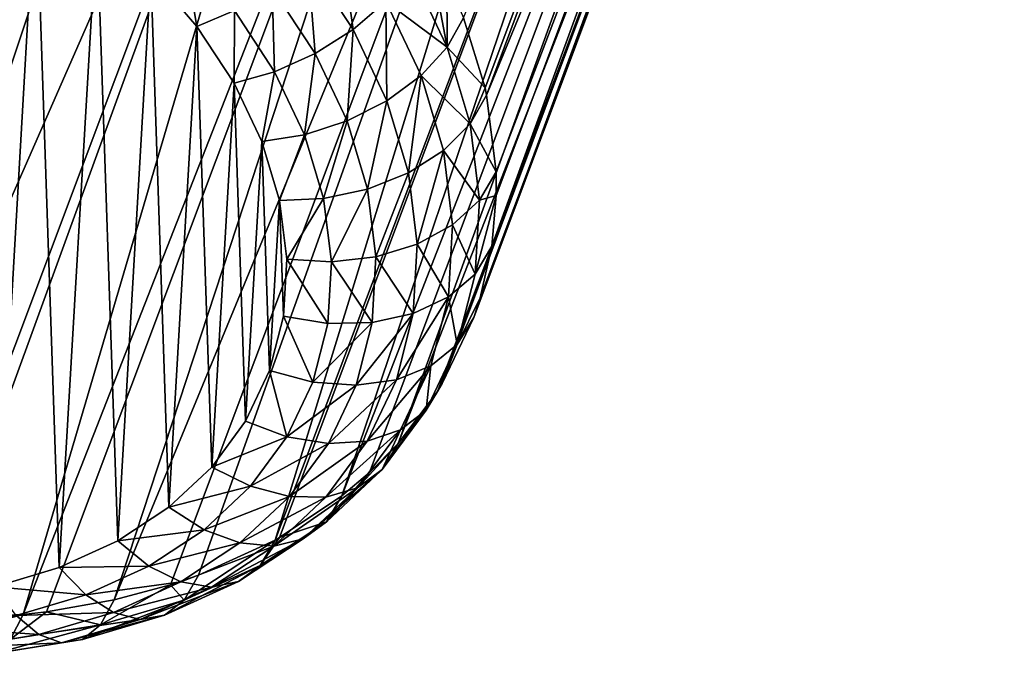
# Model space of a CAD drawing. Header units: millimetres. Extents: x 0 to 1220, y 0 to 506.
# Tile 278 of 308: x 1026 to 1054, y 395 to 414. Entities that reach past the tile are written whole.
import ezdxf

# ---------------------------------------------------------------- set-up
doc = ezdxf.new("R2010")
doc.units = ezdxf.units.MM
doc.header["$LTSCALE"] = 25.4
doc.layers.get('0').update_dxf_attribs({"true_color": 0xff5454})

# ---------------------------------------------------------------- blocks, each defined once
blk = doc.blocks.new('TWIG-VI-9138.STL')
at = {"color": 0}
mesh = blk.add_polyface(dxfattribs=at)
corners = [(480.874, 466.188, 605.976), (466.131, 426.932, 563.063), (465.507, 428.964, 561.419)]
mesh.append_faces([[corners[k] for k in face] for face in [(0, 1, 2)]], dxfattribs={"color": 0})
mesh = blk.add_polyface(dxfattribs=at)
corners = [(480.874, 466.188, 605.976), (466.177, 426.722, 563.239), (466.131, 426.932, 563.063)]
mesh.append_faces([[corners[k] for k in face] for face in [(0, 1, 2)]], dxfattribs={"color": 0})
mesh = blk.add_polyface(dxfattribs=at)
corners = [(480.874, 466.188, 605.976), (481.199, 463.069, 608.718), (466.177, 426.722, 563.239)]
mesh.append_faces([[corners[k] for k in face] for face in [(0, 1, 2)]], dxfattribs={"color": 0})
mesh = blk.add_polyface(dxfattribs=at)
corners = [(481.199, 463.069, 608.718), (466.452, 424.498, 565.18), (466.177, 426.722, 563.239)]
mesh.append_faces([[corners[k] for k in face] for face in [(0, 1, 2)]], dxfattribs={"color": 0})
mesh = blk.add_polyface(dxfattribs=at)
corners = [(481.199, 463.069, 608.718), (480.732, 460.096, 611.598), (466.326, 422.334, 567.202)]
mesh.append_faces([[corners[k] for k in face] for face in [(0, 1, 2)]], dxfattribs={"color": 0})
mesh = blk.add_polyface(dxfattribs=at)
corners = [(481.199, 463.069, 608.718), (466.326, 422.334, 567.202), (466.456, 423.813, 565.805)]
mesh.append_faces([[corners[k] for k in face] for face in [(0, 1, 2)]], dxfattribs={"color": 0})
mesh = blk.add_polyface(dxfattribs=at)
corners = [(481.199, 463.069, 608.718), (466.456, 423.813, 565.805), (466.452, 424.498, 565.18)]
mesh.append_faces([[corners[k] for k in face] for face in [(0, 1, 2)]], dxfattribs={"color": 0})
mesh = blk.add_polyface(dxfattribs=at)
corners = [(480.732, 460.096, 611.598), (479.492, 457.383, 614.506), (465.802, 420.273, 569.268)]
mesh.append_faces([[corners[k] for k in face] for face in [(0, 1, 2)]], dxfattribs={"color": 0})
mesh = blk.add_polyface(dxfattribs=at)
corners = [(480.732, 460.096, 611.598), (465.802, 420.273, 569.268), (465.989, 420.84, 568.685)]
mesh.append_faces([[corners[k] for k in face] for face in [(0, 1, 2)]], dxfattribs={"color": 0})
mesh = blk.add_polyface(dxfattribs=at)
corners = [(480.732, 460.096, 611.598), (465.989, 420.84, 568.685), (466.326, 422.334, 567.202)]
mesh.append_faces([[corners[k] for k in face] for face in [(0, 1, 2)]], dxfattribs={"color": 0})
mesh = blk.add_polyface(dxfattribs=at)
corners = [(479.492, 457.383, 614.506), (463.606, 416.617, 573.366), (464.749, 418.127, 571.593)]
mesh.append_faces([[corners[k] for k in face] for face in [(0, 1, 2)]], dxfattribs={"color": 0})
mesh = blk.add_polyface(dxfattribs=at)
corners = [(479.492, 457.383, 614.506), (477.526, 455.035, 617.33), (463.606, 416.617, 573.366)]
mesh.append_faces([[corners[k] for k in face] for face in [(0, 1, 2)]], dxfattribs={"color": 0})
mesh = blk.add_polyface(dxfattribs=at)
corners = [(479.492, 457.383, 614.506), (464.749, 418.127, 571.593), (464.889, 418.355, 571.336)]
mesh.append_faces([[corners[k] for k in face] for face in [(0, 1, 2)]], dxfattribs={"color": 0})
mesh = blk.add_polyface(dxfattribs=at)
corners = [(479.492, 457.383, 614.506), (464.889, 418.355, 571.336), (465.802, 420.273, 569.268)]
mesh.append_faces([[corners[k] for k in face] for face in [(0, 1, 2)]], dxfattribs={"color": 0})
mesh = blk.add_polyface(dxfattribs=at)
corners = [(477.526, 455.035, 617.33), (461.978, 415.093, 575.32), (462.782, 415.778, 574.416)]
mesh.append_faces([[corners[k] for k in face] for face in [(0, 1, 2)]], dxfattribs={"color": 0})
mesh = blk.add_polyface(dxfattribs=at)
corners = [(477.526, 455.035, 617.33), (474.91, 453.141, 619.961), (461.978, 415.093, 575.32)]
mesh.append_faces([[corners[k] for k in face] for face in [(0, 1, 2)]], dxfattribs={"color": 0})
mesh = blk.add_polyface(dxfattribs=at)
corners = [(477.526, 455.035, 617.33), (462.782, 415.778, 574.416), (463.606, 416.617, 573.366)]
mesh.append_faces([[corners[k] for k in face] for face in [(0, 1, 2)]], dxfattribs={"color": 0})
mesh = blk.add_polyface(dxfattribs=at)
corners = [(456.229, 452.297, 627.151), (452.386, 453.899, 627.006), (441.398, 413.07, 584.24)]
mesh.append_faces([[corners[k] for k in face] for face in [(0, 1, 2)]], dxfattribs={"color": 0})
mesh = blk.add_polyface(dxfattribs=at)
corners = [(474.91, 453.141, 619.961), (460.036, 413.813, 577.158), (460.166, 413.885, 577.047)]
mesh.append_faces([[corners[k] for k in face] for face in [(0, 1, 2)]], dxfattribs={"color": 0})
mesh = blk.add_polyface(dxfattribs=at)
corners = [(471.743, 451.775, 622.298), (460.036, 413.813, 577.158), (474.91, 453.141, 619.961)]
mesh.append_faces([[corners[k] for k in face] for face in [(0, 1, 2)]], dxfattribs={"color": 0})
mesh = blk.add_polyface(dxfattribs=at)
corners = [(474.91, 453.141, 619.961), (460.166, 413.885, 577.047), (461.978, 415.093, 575.32)]
mesh.append_faces([[corners[k] for k in face] for face in [(0, 1, 2)]], dxfattribs={"color": 0})
mesh = blk.add_polyface(dxfattribs=at)
corners = [(456.229, 452.297, 627.151), (441.398, 413.07, 584.24), (441.485, 413.041, 584.237)]
mesh.append_faces([[corners[k] for k in face] for face in [(0, 1, 2)]], dxfattribs={"color": 0})
mesh = blk.add_polyface(dxfattribs=at)
corners = [(456.229, 452.297, 627.151), (441.485, 413.041, 584.237), (444.24, 412.26, 584.005)]
mesh.append_faces([[corners[k] for k in face] for face in [(0, 1, 2)]], dxfattribs={"color": 0})
mesh = blk.add_polyface(dxfattribs=at)
corners = [(456.229, 452.297, 627.151), (444.24, 412.26, 584.005), (460.24, 451.255, 626.726)]
mesh.append_faces([[corners[k] for k in face] for face in [(0, 1, 2)]], dxfattribs={"color": 0})
mesh = blk.add_polyface(dxfattribs=at)
corners = [(468.149, 450.99, 624.252), (455.368, 412.078, 580.349), (471.743, 451.775, 622.298)]
mesh.append_faces([[corners[k] for k in face] for face in [(0, 1, 2)]], dxfattribs={"color": 0})
mesh = blk.add_polyface(dxfattribs=at)
corners = [(471.743, 451.775, 622.298), (455.368, 412.078, 580.349), (457, 412.519, 579.385)]
mesh.append_faces([[corners[k] for k in face] for face in [(0, 1, 2)]], dxfattribs={"color": 0})
mesh = blk.add_polyface(dxfattribs=at)
corners = [(471.743, 451.775, 622.298), (457, 412.519, 579.385), (457.818, 412.801, 578.845)]
mesh.append_faces([[corners[k] for k in face] for face in [(0, 1, 2)]], dxfattribs={"color": 0})
mesh = blk.add_polyface(dxfattribs=at)
corners = [(471.743, 451.775, 622.298), (457.818, 412.801, 578.845), (460.036, 413.813, 577.158)]
mesh.append_faces([[corners[k] for k in face] for face in [(0, 1, 2)]], dxfattribs={"color": 0})
mesh = blk.add_polyface(dxfattribs=at)
corners = [(460.24, 451.255, 626.726), (444.24, 412.26, 584.005), (445.496, 411.999, 583.812)]
mesh.append_faces([[corners[k] for k in face] for face in [(0, 1, 2)]], dxfattribs={"color": 0})
mesh = blk.add_polyface(dxfattribs=at)
corners = [(460.24, 451.255, 626.726), (445.496, 411.999, 583.812), (447.113, 411.749, 583.485)]
mesh.append_faces([[corners[k] for k in face] for face in [(0, 1, 2)]], dxfattribs={"color": 0})
mesh = blk.add_polyface(dxfattribs=at)
corners = [(460.24, 451.255, 626.726), (447.113, 411.749, 583.485), (464.265, 450.814, 625.747)]
mesh.append_faces([[corners[k] for k in face] for face in [(0, 1, 2)]], dxfattribs={"color": 0})
mesh = blk.add_polyface(dxfattribs=at)
corners = [(464.265, 450.814, 625.747), (452.732, 411.657, 581.639), (468.149, 450.99, 624.252)]
mesh.append_faces([[corners[k] for k in face] for face in [(0, 1, 2)]], dxfattribs={"color": 0})
mesh = blk.add_polyface(dxfattribs=at)
corners = [(468.149, 450.99, 624.252), (452.732, 411.657, 581.639), (453.406, 411.733, 581.338)]
mesh.append_faces([[corners[k] for k in face] for face in [(0, 1, 2)]], dxfattribs={"color": 0})
mesh = blk.add_polyface(dxfattribs=at)
corners = [(468.149, 450.99, 624.252), (453.406, 411.733, 581.338), (455.368, 412.078, 580.349)]
mesh.append_faces([[corners[k] for k in face] for face in [(0, 1, 2)]], dxfattribs={"color": 0})
mesh = blk.add_polyface(dxfattribs=at)
corners = [(464.265, 450.814, 625.747), (447.113, 411.749, 583.485), (449.521, 411.558, 582.833)]
mesh.append_faces([[corners[k] for k in face] for face in [(0, 1, 2)]], dxfattribs={"color": 0})
mesh = blk.add_polyface(dxfattribs=at)
corners = [(464.265, 450.814, 625.747), (449.521, 411.558, 582.833), (449.963, 411.547, 582.692)]
mesh.append_faces([[corners[k] for k in face] for face in [(0, 1, 2)]], dxfattribs={"color": 0})
mesh = blk.add_polyface(dxfattribs=at)
corners = [(464.265, 450.814, 625.747), (449.963, 411.547, 582.692), (452.732, 411.657, 581.639)]
mesh.append_faces([[corners[k] for k in face] for face in [(0, 1, 2)]], dxfattribs={"color": 0})
mesh = blk.add_polyface(dxfattribs=at)
corners = [(429.144, 429.18, 566.723), (428.952, 425.879, 569.809), (428.895, 427.561, 568.29), (429.314, 424.167, 571.25), (429.695, 430.705, 565.139), (429.975, 422.458, 572.586), (430.536, 432.106, 563.568), (430.92, 420.787, 573.791), (431.652, 433.357, 562.041), (432.133, 419.184, 574.84), (433.021, 434.431, 560.587), (433.589, 417.682, 575.714), (434.615, 435.31, 559.236), (435.259, 416.309, 576.396), (436.404, 435.975, 558.013), (437.113, 415.093, 576.872), (438.354, 436.413, 556.942), (439.112, 414.057, 577.132), (440.425, 436.617, 556.044), (441.219, 413.221, 577.173), (442.579, 436.581, 555.337), (443.392, 412.602, 576.993), (444.773, 436.308, 554.833), (445.59, 412.211, 576.596), (446.963, 435.801, 554.544), (447.769, 412.056, 575.989), (449.109, 435.072, 554.474), (449.887, 412.14, 575.184), (451.167, 434.134, 554.625), (451.902, 412.462, 574.197), (453.098, 433.005, 554.995), (453.776, 413.015, 573.048), (454.864, 431.707, 555.575), (455.472, 413.789, 571.757), (456.431, 430.266, 556.354), (456.957, 414.768, 570.352), (457.769, 428.71, 557.318), (458.202, 415.933, 568.858), (458.85, 427.069, 558.448), (459.183, 417.262, 567.305), (459.655, 425.375, 559.721), (459.881, 418.729, 565.724), (460.168, 423.66, 561.113), (460.282, 420.305, 564.144), (460.378, 421.959, 562.597)]
mesh.append_faces([[corners[k] for k in face] for face in [(0, 1, 2), (43, 42, 44)]], dxfattribs={"vtx0": -1, "color": 0})
mesh.append_faces([[corners[k] for k in face] for face in [(1, 0, 3), (3, 4, 5), (5, 6, 7), (7, 8, 9), (9, 10, 11), (11, 12, 13), (13, 14, 15), (15, 16, 17), (17, 18, 19), (19, 20, 21), (21, 22, 23), (23, 24, 25), (25, 26, 27), (27, 28, 29), (29, 30, 31), (31, 32, 33), (33, 34, 35), (35, 36, 37), (37, 38, 39), (39, 40, 41), (41, 42, 43)]], dxfattribs={"vtx0": -1, "vtx1": -1, "color": 0})
mesh.append_faces([[corners[k] for k in face] for face in [(3, 0, 4), (5, 4, 6), (7, 6, 8), (9, 8, 10), (11, 10, 12), (13, 12, 14), (15, 14, 16), (17, 16, 18), (19, 18, 20), (21, 20, 22), (23, 22, 24), (25, 24, 26), (27, 26, 28), (29, 28, 30), (31, 30, 32), (33, 32, 34), (35, 34, 36), (37, 36, 38), (39, 38, 40), (41, 40, 42)]], dxfattribs={"vtx0": -1, "vtx2": -1, "color": 0})
mesh = blk.add_polyface(dxfattribs=at)
corners = [(461.884, 431.51, 556.839), (462.304, 428.62, 557.89), (460.987, 430.619, 556.514), (463.254, 429.431, 558.27)]
mesh.append_faces([[corners[k] for k in face] for face in [(0, 1, 2), (1, 0, 3)]], dxfattribs={"vtx0": -1, "color": 0})
mesh = blk.add_polyface(dxfattribs=at)
corners = [(464.454, 431.179, 559.753), (465.031, 428.106, 560.557), (463.987, 430.304, 558.905)]
mesh.append_faces([[corners[k] for k in face] for face in [(0, 1, 2)]], dxfattribs={"color": 0})
mesh = blk.add_polyface(dxfattribs=at)
corners = [(464.454, 431.179, 559.753), (465.027, 430.078, 560.565), (465.031, 428.106, 560.557)]
mesh.append_faces([[corners[k] for k in face] for face in [(0, 1, 2)]], dxfattribs={"color": 0})
mesh = blk.add_polyface(dxfattribs=at)
corners = [(457.413, 430.85, 555.722), (457.769, 428.71, 557.318), (456.431, 430.266, 556.354), (458.857, 429.17, 556.763)]
mesh.append_faces([[corners[k] for k in face] for face in [(0, 1, 2), (1, 0, 3)]], dxfattribs={"vtx0": -1, "color": 0})
mesh = blk.add_polyface(dxfattribs=at)
corners = [(460.987, 430.619, 556.514), (461.203, 427.927, 557.792), (459.954, 429.82, 556.488), (462.304, 428.62, 557.89)]
mesh.append_faces([[corners[k] for k in face] for face in [(0, 1, 2), (1, 0, 3)]], dxfattribs={"vtx0": -1, "color": 0})
mesh = blk.add_polyface(dxfattribs=at)
corners = [(463.254, 429.431, 558.27), (465.031, 428.106, 560.557), (464.273, 427.286, 559.882), (463.987, 430.304, 558.905)]
mesh.append_faces([[corners[k] for k in face] for face in [(0, 1, 2), (1, 0, 3)]], dxfattribs={"vtx0": -1, "color": 0})
mesh = blk.add_polyface(dxfattribs=at)
corners = [(465.027, 430.078, 560.565), (465.507, 428.964, 561.419), (465.031, 428.106, 560.557)]
mesh.append_faces([[corners[k] for k in face] for face in [(0, 1, 2)]], dxfattribs={"color": 0})
mesh = blk.add_polyface(dxfattribs=at)
corners = [(459.954, 429.82, 556.488), (460.025, 427.398, 557.982), (458.857, 429.17, 556.763), (461.203, 427.927, 557.792)]
mesh.append_faces([[corners[k] for k in face] for face in [(0, 1, 2), (1, 0, 3)]], dxfattribs={"vtx0": -1, "color": 0})
mesh = blk.add_polyface(dxfattribs=at)
corners = [(458.857, 429.17, 556.763), (458.85, 427.069, 558.448), (457.769, 428.71, 557.318), (460.025, 427.398, 557.982)]
mesh.append_faces([[corners[k] for k in face] for face in [(0, 1, 2), (1, 0, 3)]], dxfattribs={"vtx0": -1, "color": 0})
mesh = blk.add_polyface(dxfattribs=at)
corners = [(463.254, 429.431, 558.27), (463.284, 426.558, 559.44), (462.304, 428.62, 557.89), (464.273, 427.286, 559.882)]
mesh.append_faces([[corners[k] for k in face] for face in [(0, 1, 2), (1, 0, 3)]], dxfattribs={"vtx0": -1, "color": 0})
mesh = blk.add_polyface(dxfattribs=at)
corners = [(465.507, 428.964, 561.419), (466.131, 426.932, 563.063), (465.031, 428.106, 560.557)]
mesh.append_faces([[corners[k] for k in face] for face in [(0, 1, 2)]], dxfattribs={"color": 0})
mesh = blk.add_polyface(dxfattribs=at)
corners = [(462.304, 428.62, 557.89), (462.131, 425.972, 559.261), (461.203, 427.927, 557.792), (463.284, 426.558, 559.44)]
mesh.append_faces([[corners[k] for k in face] for face in [(0, 1, 2), (1, 0, 3)]], dxfattribs={"vtx0": -1, "color": 0})
mesh = blk.add_polyface(dxfattribs=at)
corners = [(464.273, 427.286, 559.882), (465.696, 425.883, 562.363), (464.922, 425.114, 561.645), (465.031, 428.106, 560.557)]
mesh.append_faces([[corners[k] for k in face] for face in [(0, 1, 2), (1, 0, 3)]], dxfattribs={"vtx0": -1, "color": 0})
mesh = blk.add_polyface(dxfattribs=at)
corners = [(465.031, 428.106, 560.557), (466.131, 426.932, 563.063), (465.696, 425.883, 562.363)]
mesh.append_faces([[corners[k] for k in face] for face in [(0, 1, 2)]], dxfattribs={"color": 0})
mesh = blk.add_polyface(dxfattribs=at)
corners = [(461.203, 427.927, 557.792), (460.894, 425.569, 559.357), (460.025, 427.398, 557.982), (462.131, 425.972, 559.261)]
mesh.append_faces([[corners[k] for k in face] for face in [(0, 1, 2), (1, 0, 3)]], dxfattribs={"vtx0": -1, "color": 0})
mesh = blk.add_polyface(dxfattribs=at)
corners = [(460.025, 427.398, 557.982), (459.655, 425.375, 559.721), (458.85, 427.069, 558.448), (460.894, 425.569, 559.357)]
mesh.append_faces([[corners[k] for k in face] for face in [(0, 1, 2), (1, 0, 3)]], dxfattribs={"vtx0": -1, "color": 0})
mesh = blk.add_polyface(dxfattribs=at)
corners = [(464.273, 427.286, 559.882), (463.908, 424.47, 561.135), (463.284, 426.558, 559.44), (464.922, 425.114, 561.645)]
mesh.append_faces([[corners[k] for k in face] for face in [(0, 1, 2), (1, 0, 3)]], dxfattribs={"vtx0": -1, "color": 0})
mesh = blk.add_polyface(dxfattribs=at)
corners = [(466.131, 426.932, 563.063), (466.177, 426.722, 563.239), (465.696, 425.883, 562.363)]
mesh.append_faces([[corners[k] for k in face] for face in [(0, 1, 2)]], dxfattribs={"color": 0})
mesh = blk.add_polyface(dxfattribs=at)
corners = [(465.696, 425.883, 562.363), (466.452, 424.498, 565.18), (465.969, 423.676, 564.288), (466.177, 426.722, 563.239)]
mesh.append_faces([[corners[k] for k in face] for face in [(0, 1, 2), (1, 0, 3)]], dxfattribs={"vtx0": -1, "color": 0})
mesh = blk.add_polyface(dxfattribs=at)
corners = [(463.284, 426.558, 559.44), (462.723, 423.994, 560.867), (462.131, 425.972, 559.261), (463.908, 424.47, 561.135)]
mesh.append_faces([[corners[k] for k in face] for face in [(0, 1, 2), (1, 0, 3)]], dxfattribs={"vtx0": -1, "color": 0})
mesh = blk.add_polyface(dxfattribs=at)
corners = [(462.131, 425.972, 559.261), (461.447, 423.718, 560.86), (460.894, 425.569, 559.357), (462.723, 423.994, 560.867)]
mesh.append_faces([[corners[k] for k in face] for face in [(0, 1, 2), (1, 0, 3)]], dxfattribs={"vtx0": -1, "color": 0})
mesh = blk.add_polyface(dxfattribs=at)
corners = [(464.922, 425.114, 561.645), (465.969, 423.676, 564.288), (465.188, 422.96, 563.525), (465.696, 425.883, 562.363)]
mesh.append_faces([[corners[k] for k in face] for face in [(0, 1, 2), (1, 0, 3)]], dxfattribs={"vtx0": -1, "color": 0})
mesh = blk.add_polyface(dxfattribs=at)
corners = [(460.894, 425.569, 559.357), (460.168, 423.66, 561.113), (459.655, 425.375, 559.721), (461.447, 423.718, 560.86)]
mesh.append_faces([[corners[k] for k in face] for face in [(0, 1, 2), (1, 0, 3)]], dxfattribs={"vtx0": -1, "color": 0})
mesh = blk.add_polyface(dxfattribs=at)
corners = [(464.922, 425.114, 561.645), (464.164, 422.399, 562.942), (463.908, 424.47, 561.135), (465.188, 422.96, 563.525)]
mesh.append_faces([[corners[k] for k in face] for face in [(0, 1, 2), (1, 0, 3)]], dxfattribs={"vtx0": -1, "color": 0})
mesh = blk.add_polyface(dxfattribs=at)
corners = [(463.908, 424.47, 561.135), (462.965, 422.031, 562.579), (462.723, 423.994, 560.867), (464.164, 422.399, 562.942)]
mesh.append_faces([[corners[k] for k in face] for face in [(0, 1, 2), (1, 0, 3)]], dxfattribs={"vtx0": -1, "color": 0})
mesh = blk.add_polyface(dxfattribs=at)
corners = [(466.452, 424.498, 565.18), (466.456, 423.813, 565.805), (465.969, 423.676, 564.288)]
mesh.append_faces([[corners[k] for k in face] for face in [(0, 1, 2)]], dxfattribs={"color": 0})
mesh = blk.add_polyface(dxfattribs=at)
corners = [(461.447, 423.718, 560.86), (460.378, 421.959, 562.597), (460.168, 423.66, 561.113), (461.674, 421.881, 562.462)]
mesh.append_faces([[corners[k] for k in face] for face in [(0, 1, 2), (1, 0, 3)]], dxfattribs={"vtx0": -1, "color": 0})
mesh = blk.add_polyface(dxfattribs=at)
corners = [(462.723, 423.994, 560.867), (461.674, 421.881, 562.462), (461.447, 423.718, 560.86), (462.965, 422.031, 562.579)]
mesh.append_faces([[corners[k] for k in face] for face in [(0, 1, 2), (1, 0, 3)]], dxfattribs={"vtx0": -1, "color": 0})
mesh = blk.add_polyface(dxfattribs=at)
corners = [(466.456, 423.813, 565.805), (466.326, 422.334, 567.202), (465.844, 421.529, 566.294)]
mesh.append_faces([[corners[k] for k in face] for face in [(0, 1, 2)]], dxfattribs={"color": 0})
mesh = blk.add_polyface(dxfattribs=at)
corners = [(466.456, 423.813, 565.805), (465.844, 421.529, 566.294), (465.969, 423.676, 564.288)]
mesh.append_faces([[corners[k] for k in face] for face in [(0, 1, 2)]], dxfattribs={"color": 0})
mesh = blk.add_polyface(dxfattribs=at)
corners = [(465.188, 422.96, 563.525), (465.844, 421.529, 566.294), (465.066, 420.865, 565.484), (465.969, 423.676, 564.288)]
mesh.append_faces([[corners[k] for k in face] for face in [(0, 1, 2), (1, 0, 3)]], dxfattribs={"vtx0": -1, "color": 0})
mesh = blk.add_polyface(dxfattribs=at)
corners = [(464.164, 422.399, 562.942), (465.066, 420.865, 565.484), (464.047, 420.384, 564.825), (465.188, 422.96, 563.525)]
mesh.append_faces([[corners[k] for k in face] for face in [(0, 1, 2), (1, 0, 3)]], dxfattribs={"vtx0": -1, "color": 0})
mesh = blk.add_polyface(dxfattribs=at)
corners = [(462.965, 422.031, 562.579), (464.047, 420.384, 564.825), (462.854, 420.122, 564.364), (464.164, 422.399, 562.942)]
mesh.append_faces([[corners[k] for k in face] for face in [(0, 1, 2), (1, 0, 3)]], dxfattribs={"vtx0": -1, "color": 0})
mesh = blk.add_polyface(dxfattribs=at)
corners = [(466.326, 422.334, 567.202), (465.324, 419.485, 568.343), (465.844, 421.529, 566.294)]
mesh.append_faces([[corners[k] for k in face] for face in [(0, 1, 2)]], dxfattribs={"color": 0})
mesh = blk.add_polyface(dxfattribs=at)
corners = [(466.326, 422.334, 567.202), (465.989, 420.84, 568.685), (465.324, 419.485, 568.343)]
mesh.append_faces([[corners[k] for k in face] for face in [(0, 1, 2)]], dxfattribs={"color": 0})
mesh = blk.add_polyface(dxfattribs=at)
corners = [(461.674, 421.881, 562.462), (462.854, 420.122, 564.364), (461.57, 420.095, 564.132), (462.965, 422.031, 562.579)]
mesh.append_faces([[corners[k] for k in face] for face in [(0, 1, 2), (1, 0, 3)]], dxfattribs={"vtx0": -1, "color": 0})
mesh = blk.add_polyface(dxfattribs=at)
corners = [(460.378, 421.959, 562.597), (461.57, 420.095, 564.132), (460.282, 420.305, 564.144), (461.674, 421.881, 562.462)]
mesh.append_faces([[corners[k] for k in face] for face in [(0, 1, 2), (1, 0, 3)]], dxfattribs={"vtx0": -1, "color": 0})
mesh = blk.add_polyface(dxfattribs=at)
corners = [(465.066, 420.865, 565.484), (465.324, 419.485, 568.343), (464.559, 418.868, 567.484), (465.844, 421.529, 566.294)]
mesh.append_faces([[corners[k] for k in face] for face in [(0, 1, 2), (1, 0, 3)]], dxfattribs={"vtx0": -1, "color": 0})
mesh = blk.add_polyface(dxfattribs=at)
corners = [(465.066, 420.865, 565.484), (463.559, 418.465, 566.748), (464.047, 420.384, 564.825), (464.559, 418.868, 567.484)]
mesh.append_faces([[corners[k] for k in face] for face in [(0, 1, 2), (1, 0, 3)]], dxfattribs={"vtx0": -1, "color": 0})
mesh = blk.add_polyface(dxfattribs=at)
corners = [(465.989, 420.84, 568.685), (465.802, 420.273, 569.268), (465.324, 419.485, 568.343)]
mesh.append_faces([[corners[k] for k in face] for face in [(0, 1, 2)]], dxfattribs={"color": 0})
mesh = blk.add_polyface(dxfattribs=at)
corners = [(460.282, 420.305, 564.144), (461.137, 418.393, 565.837), (459.881, 418.729, 565.724), (461.57, 420.095, 564.132)]
mesh.append_faces([[corners[k] for k in face] for face in [(0, 1, 2), (1, 0, 3)]], dxfattribs={"vtx0": -1, "color": 0})
mesh = blk.add_polyface(dxfattribs=at)
corners = [(464.047, 420.384, 564.825), (462.392, 418.303, 566.187), (462.854, 420.122, 564.364), (463.559, 418.465, 566.748)]
mesh.append_faces([[corners[k] for k in face] for face in [(0, 1, 2), (1, 0, 3)]], dxfattribs={"vtx0": -1, "color": 0})
mesh = blk.add_polyface(dxfattribs=at)
corners = [(462.854, 420.122, 564.364), (461.137, 418.393, 565.837), (461.57, 420.095, 564.132), (462.392, 418.303, 566.187)]
mesh.append_faces([[corners[k] for k in face] for face in [(0, 1, 2), (1, 0, 3)]], dxfattribs={"vtx0": -1, "color": 0})
mesh = blk.add_polyface(dxfattribs=at)
corners = [(465.324, 419.485, 568.343), (464.889, 418.355, 571.336), (464.419, 417.582, 570.395), (465.802, 420.273, 569.268)]
mesh.append_faces([[corners[k] for k in face] for face in [(0, 1, 2), (1, 0, 3)]], dxfattribs={"vtx0": -1, "color": 0})
mesh = blk.add_polyface(dxfattribs=at)
corners = [(464.559, 418.868, 567.484), (464.419, 417.582, 570.395), (463.675, 417.011, 569.487), (465.324, 419.485, 568.343)]
mesh.append_faces([[corners[k] for k in face] for face in [(0, 1, 2), (1, 0, 3)]], dxfattribs={"vtx0": -1, "color": 0})
mesh = blk.add_polyface(dxfattribs=at)
corners = [(464.559, 418.868, 567.484), (462.709, 416.679, 568.674), (463.559, 418.465, 566.748), (463.675, 417.011, 569.487)]
mesh.append_faces([[corners[k] for k in face] for face in [(0, 1, 2), (1, 0, 3)]], dxfattribs={"vtx0": -1, "color": 0})
mesh = blk.add_polyface(dxfattribs=at)
corners = [(459.881, 418.729, 565.724), (460.384, 416.809, 567.545), (459.183, 417.262, 567.305), (461.137, 418.393, 565.837)]
mesh.append_faces([[corners[k] for k in face] for face in [(0, 1, 2), (1, 0, 3)]], dxfattribs={"vtx0": -1, "color": 0})
mesh = blk.add_polyface(dxfattribs=at)
corners = [(462.392, 418.303, 566.187), (460.384, 416.809, 567.545), (461.137, 418.393, 565.837), (461.586, 416.611, 568.012)]
mesh.append_faces([[corners[k] for k in face] for face in [(0, 1, 2), (1, 0, 3)]], dxfattribs={"vtx0": -1, "color": 0})
mesh = blk.add_polyface(dxfattribs=at)
corners = [(463.559, 418.465, 566.748), (461.586, 416.611, 568.012), (462.392, 418.303, 566.187), (462.709, 416.679, 568.674)]
mesh.append_faces([[corners[k] for k in face] for face in [(0, 1, 2), (1, 0, 3)]], dxfattribs={"vtx0": -1, "color": 0})
mesh = blk.add_polyface(dxfattribs=at)
corners = [(464.889, 418.355, 571.336), (464.749, 418.127, 571.593), (464.419, 417.582, 570.395)]
mesh.append_faces([[corners[k] for k in face] for face in [(0, 1, 2)]], dxfattribs={"color": 0})
mesh = blk.add_polyface(dxfattribs=at)
corners = [(464.749, 418.127, 571.593), (463.606, 416.617, 573.366), (463.146, 415.858, 572.409)]
mesh.append_faces([[corners[k] for k in face] for face in [(0, 1, 2)]], dxfattribs={"color": 0})
mesh = blk.add_polyface(dxfattribs=at)
corners = [(464.749, 418.127, 571.593), (463.146, 415.858, 572.409), (464.419, 417.582, 570.395)]
mesh.append_faces([[corners[k] for k in face] for face in [(0, 1, 2)]], dxfattribs={"color": 0})
mesh = blk.add_polyface(dxfattribs=at)
corners = [(463.675, 417.011, 569.487), (463.146, 415.858, 572.409), (462.433, 415.328, 571.453), (464.419, 417.582, 570.395)]
mesh.append_faces([[corners[k] for k in face] for face in [(0, 1, 2), (1, 0, 3)]], dxfattribs={"vtx0": -1, "color": 0})
mesh = blk.add_polyface(dxfattribs=at)
corners = [(460.384, 416.809, 567.545), (458.202, 415.933, 568.858), (459.183, 417.262, 567.305), (459.325, 415.375, 569.221)]
mesh.append_faces([[corners[k] for k in face] for face in [(0, 1, 2), (1, 0, 3)]], dxfattribs={"vtx0": -1, "color": 0})
mesh = blk.add_polyface(dxfattribs=at)
corners = [(463.675, 417.011, 569.487), (461.515, 415.061, 570.565), (462.709, 416.679, 568.674), (462.433, 415.328, 571.453)]
mesh.append_faces([[corners[k] for k in face] for face in [(0, 1, 2), (1, 0, 3)]], dxfattribs={"vtx0": -1, "color": 0})
mesh = blk.add_polyface(dxfattribs=at)
corners = [(461.586, 416.611, 568.012), (459.325, 415.375, 569.221), (460.384, 416.809, 567.545), (460.455, 415.077, 569.803)]
mesh.append_faces([[corners[k] for k in face] for face in [(0, 1, 2), (1, 0, 3)]], dxfattribs={"vtx0": -1, "color": 0})
mesh = blk.add_polyface(dxfattribs=at)
corners = [(462.709, 416.679, 568.674), (460.455, 415.077, 569.803), (461.586, 416.611, 568.012), (461.515, 415.061, 570.565)]
mesh.append_faces([[corners[k] for k in face] for face in [(0, 1, 2), (1, 0, 3)]], dxfattribs={"vtx0": -1, "color": 0})
mesh = blk.add_polyface(dxfattribs=at)
corners = [(463.606, 416.617, 573.366), (461.531, 414.346, 574.347), (463.146, 415.858, 572.409)]
mesh.append_faces([[corners[k] for k in face] for face in [(0, 1, 2)]], dxfattribs={"color": 0})
mesh = blk.add_polyface(dxfattribs=at)
corners = [(463.606, 416.617, 573.366), (462.782, 415.778, 574.416), (461.531, 414.346, 574.347)]
mesh.append_faces([[corners[k] for k in face] for face in [(0, 1, 2)]], dxfattribs={"color": 0})
mesh = blk.add_polyface(dxfattribs=at)
corners = [(459.325, 415.375, 569.221), (456.957, 414.768, 570.352), (458.202, 415.933, 568.858), (457.98, 414.116, 570.834)]
mesh.append_faces([[corners[k] for k in face] for face in [(0, 1, 2), (1, 0, 3)]], dxfattribs={"vtx0": -1, "color": 0})
mesh = blk.add_polyface(dxfattribs=at)
corners = [(463.146, 415.858, 572.409), (460.856, 413.852, 573.345), (462.433, 415.328, 571.453), (461.531, 414.346, 574.347)]
mesh.append_faces([[corners[k] for k in face] for face in [(0, 1, 2), (1, 0, 3)]], dxfattribs={"vtx0": -1, "color": 0})
mesh = blk.add_polyface(dxfattribs=at)
corners = [(462.782, 415.778, 574.416), (461.978, 415.093, 575.32), (461.531, 414.346, 574.347)]
mesh.append_faces([[corners[k] for k in face] for face in [(0, 1, 2)]], dxfattribs={"color": 0})
mesh = blk.add_polyface(dxfattribs=at)
corners = [(460.455, 415.077, 569.803), (457.98, 414.116, 570.834), (459.325, 415.375, 569.221), (459.018, 413.733, 571.527)]
mesh.append_faces([[corners[k] for k in face] for face in [(0, 1, 2), (1, 0, 3)]], dxfattribs={"vtx0": -1, "color": 0})
mesh = blk.add_polyface(dxfattribs=at)
corners = [(462.433, 415.328, 571.453), (459.999, 413.642, 572.383), (461.515, 415.061, 570.565), (460.856, 413.852, 573.345)]
mesh.append_faces([[corners[k] for k in face] for face in [(0, 1, 2), (1, 0, 3)]], dxfattribs={"vtx0": -1, "color": 0})
mesh = blk.add_polyface(dxfattribs=at)
corners = [(461.515, 415.061, 570.565), (459.018, 413.733, 571.527), (460.455, 415.077, 569.803), (459.999, 413.642, 572.383)]
mesh.append_faces([[corners[k] for k in face] for face in [(0, 1, 2), (1, 0, 3)]], dxfattribs={"vtx0": -1, "color": 0})
mesh = blk.add_polyface(dxfattribs=at)
corners = [(460.166, 413.885, 577.047), (461.531, 414.346, 574.347), (461.978, 415.093, 575.32)]
mesh.append_faces([[corners[k] for k in face] for face in [(0, 1, 2)]], dxfattribs={"color": 0})
mesh = blk.add_polyface(dxfattribs=at)
corners = [(457.98, 414.116, 570.834), (455.472, 413.789, 571.757), (456.957, 414.768, 570.352), (456.377, 413.06, 572.351)]
mesh.append_faces([[corners[k] for k in face] for face in [(0, 1, 2), (1, 0, 3)]], dxfattribs={"vtx0": -1, "color": 0})
mesh = blk.add_polyface(dxfattribs=at)
corners = [(461.531, 414.346, 574.347), (458.975, 412.612, 575.126), (460.856, 413.852, 573.345), (459.605, 413.077, 576.17)]
mesh.append_faces([[corners[k] for k in face] for face in [(0, 1, 2), (1, 0, 3)]], dxfattribs={"vtx0": -1, "color": 0})
mesh = blk.add_polyface(dxfattribs=at)
corners = [(460.166, 413.885, 577.047), (459.605, 413.077, 576.17), (461.531, 414.346, 574.347)]
mesh.append_faces([[corners[k] for k in face] for face in [(0, 1, 2)]], dxfattribs={"color": 0})
mesh = blk.add_polyface(dxfattribs=at)
corners = [(459.018, 413.733, 571.527), (456.377, 413.06, 572.351), (457.98, 414.116, 570.834), (457.304, 412.603, 573.149)]
mesh.append_faces([[corners[k] for k in face] for face in [(0, 1, 2), (1, 0, 3)]], dxfattribs={"vtx0": -1, "color": 0})
mesh = blk.add_polyface(dxfattribs=at)
corners = [(456.377, 413.06, 572.351), (453.776, 413.015, 573.048), (455.472, 413.789, 571.757), (454.546, 412.224, 573.745)]
mesh.append_faces([[corners[k] for k in face] for face in [(0, 1, 2), (1, 0, 3)]], dxfattribs={"vtx0": -1, "color": 0})
mesh = blk.add_polyface(dxfattribs=at)
corners = [(459.999, 413.642, 572.383), (457.304, 412.603, 573.149), (459.018, 413.733, 571.527), (458.19, 412.451, 574.095)]
mesh.append_faces([[corners[k] for k in face] for face in [(0, 1, 2), (1, 0, 3)]], dxfattribs={"vtx0": -1, "color": 0})
mesh = blk.add_polyface(dxfattribs=at)
corners = [(460.036, 413.813, 577.158), (457.404, 412.073, 577.844), (459.605, 413.077, 576.17), (457.818, 412.801, 578.845)]
mesh.append_faces([[corners[k] for k in face] for face in [(0, 1, 2), (1, 0, 3)]], dxfattribs={"vtx0": -1, "color": 0})
mesh = blk.add_polyface(dxfattribs=at)
corners = [(460.856, 413.852, 573.345), (458.19, 412.451, 574.095), (459.999, 413.642, 572.383), (458.975, 412.612, 575.126)]
mesh.append_faces([[corners[k] for k in face] for face in [(0, 1, 2), (1, 0, 3)]], dxfattribs={"vtx0": -1, "color": 0})
mesh = blk.add_polyface(dxfattribs=at)
corners = [(460.036, 413.813, 577.158), (459.605, 413.077, 576.17), (460.166, 413.885, 577.047)]
mesh.append_faces([[corners[k] for k in face] for face in [(0, 1, 2)]], dxfattribs={"color": 0})
mesh = blk.add_polyface(dxfattribs=at)
corners = [(454.546, 412.224, 573.745), (451.902, 412.462, 574.197), (453.776, 413.015, 573.048), (452.523, 411.627, 574.986)]
mesh.append_faces([[corners[k] for k in face] for face in [(0, 1, 2), (1, 0, 3)]], dxfattribs={"vtx0": -1, "color": 0})
mesh = blk.add_polyface(dxfattribs=at)
corners = [(457.304, 412.603, 573.149), (454.546, 412.224, 573.745), (456.377, 413.06, 572.351), (455.347, 411.711, 574.638)]
mesh.append_faces([[corners[k] for k in face] for face in [(0, 1, 2), (1, 0, 3)]], dxfattribs={"vtx0": -1, "color": 0})
mesh = blk.add_polyface(dxfattribs=at)
corners = [(459.605, 413.077, 576.17), (456.827, 411.632, 576.76), (458.975, 412.612, 575.126), (457.404, 412.073, 577.844)]
mesh.append_faces([[corners[k] for k in face] for face in [(0, 1, 2), (1, 0, 3)]], dxfattribs={"vtx0": -1, "color": 0})
mesh = blk.add_polyface(dxfattribs=at)
corners = [(458.19, 412.451, 574.095), (455.347, 411.711, 574.638), (457.304, 412.603, 573.149), (456.125, 411.509, 575.666)]
mesh.append_faces([[corners[k] for k in face] for face in [(0, 1, 2), (1, 0, 3)]], dxfattribs={"vtx0": -1, "color": 0})
mesh = blk.add_polyface(dxfattribs=at)
corners = [(458.975, 412.612, 575.126), (456.125, 411.509, 575.666), (458.19, 412.451, 574.095), (456.827, 411.632, 576.76)]
mesh.append_faces([[corners[k] for k in face] for face in [(0, 1, 2), (1, 0, 3)]], dxfattribs={"vtx0": -1, "color": 0})
mesh = blk.add_polyface(dxfattribs=at)
corners = [(457, 412.519, 579.385), (457.404, 412.073, 577.844), (457.818, 412.801, 578.845)]
mesh.append_faces([[corners[k] for k in face] for face in [(0, 1, 2)]], dxfattribs={"color": 0})
mesh = blk.add_polyface(dxfattribs=at)
corners = [(455.368, 412.078, 580.349), (454.973, 411.356, 579.336), (457, 412.519, 579.385)]
mesh.append_faces([[corners[k] for k in face] for face in [(0, 1, 2)]], dxfattribs={"color": 0})
mesh = blk.add_polyface(dxfattribs=at)
corners = [(457, 412.519, 579.385), (454.973, 411.356, 579.336), (457.404, 412.073, 577.844)]
mesh.append_faces([[corners[k] for k in face] for face in [(0, 1, 2)]], dxfattribs={"color": 0})
mesh = blk.add_polyface(dxfattribs=at)
corners = [(455.347, 411.711, 574.638), (452.523, 411.627, 574.986), (454.546, 412.224, 573.745), (453.185, 411.072, 575.964)]
mesh.append_faces([[corners[k] for k in face] for face in [(0, 1, 2), (1, 0, 3)]], dxfattribs={"vtx0": -1, "color": 0})
mesh = blk.add_polyface(dxfattribs=at)
corners = [(453.406, 411.733, 581.338), (454.973, 411.356, 579.336), (455.368, 412.078, 580.349)]
mesh.append_faces([[corners[k] for k in face] for face in [(0, 1, 2)]], dxfattribs={"color": 0})
mesh = blk.add_polyface(dxfattribs=at)
corners = [(457.404, 412.073, 577.844), (454.454, 410.932, 578.216), (456.827, 411.632, 576.76), (454.973, 411.356, 579.336)]
mesh.append_faces([[corners[k] for k in face] for face in [(0, 1, 2), (1, 0, 3)]], dxfattribs={"vtx0": -1, "color": 0})
mesh = blk.add_polyface(dxfattribs=at)
corners = [(452.732, 411.657, 581.639), (452.359, 410.938, 580.616), (453.406, 411.733, 581.338)]
mesh.append_faces([[corners[k] for k in face] for face in [(0, 1, 2)]], dxfattribs={"color": 0})
mesh = blk.add_polyface(dxfattribs=at)
corners = [(453.406, 411.733, 581.338), (452.359, 410.938, 580.616), (454.973, 411.356, 579.336)]
mesh.append_faces([[corners[k] for k in face] for face in [(0, 1, 2)]], dxfattribs={"color": 0})
mesh = blk.add_polyface(dxfattribs=at)
corners = [(452.732, 411.657, 581.639), (449.612, 410.829, 581.66), (452.359, 410.938, 580.616), (449.963, 411.547, 582.692)]
mesh.append_faces([[corners[k] for k in face] for face in [(0, 1, 2), (1, 0, 3)]], dxfattribs={"vtx0": -1, "color": 0})
mesh = blk.add_polyface(dxfattribs=at)
corners = [(453.185, 411.072, 575.964), (450.347, 411.28, 576.051), (452.523, 411.627, 574.986), (450.86, 410.701, 577.103)]
mesh.append_faces([[corners[k] for k in face] for face in [(0, 1, 2), (1, 0, 3)]], dxfattribs={"vtx0": -1, "color": 0})
mesh = blk.add_polyface(dxfattribs=at)
corners = [(456.125, 411.509, 575.666), (453.185, 411.072, 575.964), (455.347, 411.711, 574.638), (453.844, 410.835, 577.066)]
mesh.append_faces([[corners[k] for k in face] for face in [(0, 1, 2), (1, 0, 3)]], dxfattribs={"vtx0": -1, "color": 0})
mesh = blk.add_polyface(dxfattribs=at)
corners = [(456.827, 411.632, 576.76), (453.844, 410.835, 577.066), (456.125, 411.509, 575.666), (454.454, 410.932, 578.216)]
mesh.append_faces([[corners[k] for k in face] for face in [(0, 1, 2), (1, 0, 3)]], dxfattribs={"vtx0": -1, "color": 0})
mesh = blk.add_polyface(dxfattribs=at)
corners = [(454.973, 411.356, 579.336), (451.901, 410.524, 579.466), (454.454, 410.932, 578.216), (452.359, 410.938, 580.616)]
mesh.append_faces([[corners[k] for k in face] for face in [(0, 1, 2), (1, 0, 3)]], dxfattribs={"vtx0": -1, "color": 0})
mesh = blk.add_polyface(dxfattribs=at)
corners = [(453.844, 410.835, 577.066), (450.86, 410.701, 577.103), (453.185, 411.072, 575.964), (451.39, 410.443, 578.267)]
mesh.append_faces([[corners[k] for k in face] for face in [(0, 1, 2), (1, 0, 3)]], dxfattribs={"vtx0": -1, "color": 0})
mesh = blk.add_polyface(dxfattribs=at)
corners = [(454.454, 410.932, 578.216), (451.39, 410.443, 578.267), (453.844, 410.835, 577.066), (451.901, 410.524, 579.466)]
mesh.append_faces([[corners[k] for k in face] for face in [(0, 1, 2), (1, 0, 3)]], dxfattribs={"vtx0": -1, "color": 0})

msp = doc.modelspace()

# ---------------------------------------------------------------- block references
at = {"color": 250, "true_color": 0x262626}
msp.add_blockref('TWIG-VI-9138.STL', (573.181, -15.244, -16.545), dxfattribs=at)

doc.saveas('drawing.dxf')
